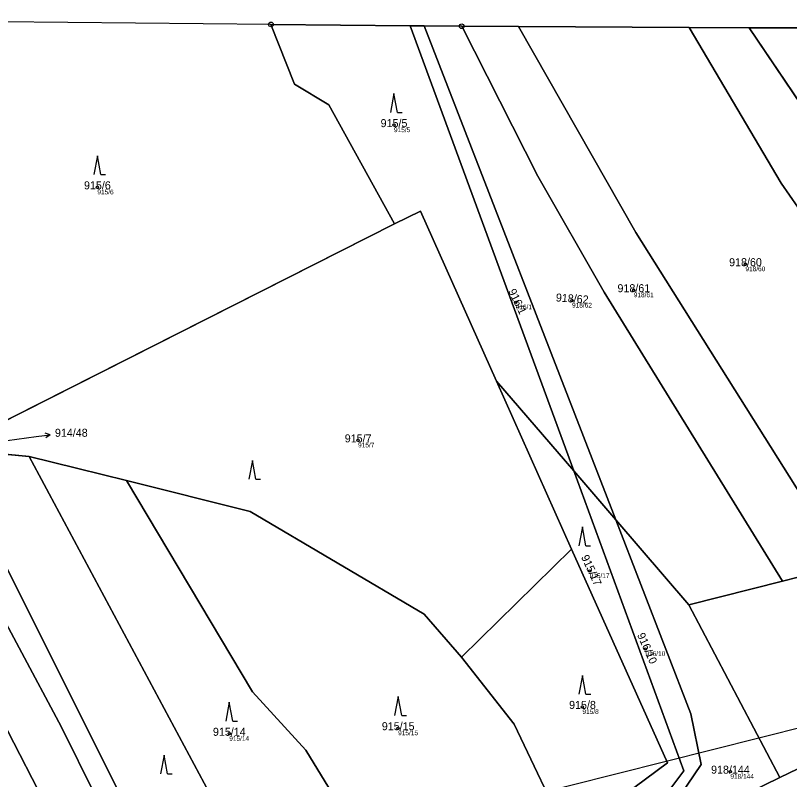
# Model space of a CAD drawing. Extents: x -603967 to -594699, y -1179315 to -1165625.
# Drawn here: x -595621.1 to -595456.8, y -1171266.5 to -1171104.3 of the extents above; entities that cross this region are included whole.
import ezdxf

# ---------------------------------------------------------------- set-up
doc = ezdxf.new("R2010")
doc.units = 0
for name, color, linetype in [('Definiční body', 7, 'Continuous'), ('Hranice parcel', 7, 'Continuous'), ('Parcelní čísla', 7, 'Continuous'), ('Polygon ku', 7, 'Continuous'), ('Polygon parcely', 7, 'Continuous'), ('Pop  PČ popisy', 7, 'Continuous'), ('Poz předměty', 7, 'Continuous'), ('Značky bodu BP', 7, 'Continuous'), ('Značky kultur', 7, 'Continuous')]:
    doc.layers.add(name, color=color, linetype=linetype)

msp = doc.modelspace()

# ---------------------------------------------------------------- linework, layer by layer
at = {"layer": 'Definiční body'}
for centre in [(-595540.73, -1171127.59994), (-595603.7, -1171140.79994), (-595466.11, -1171157.11994), (-595489.81, -1171162.63994), (-595514.88, -1171165.19994), (-595502.92, -1171164.82994), (-595548.34, -1171194.51994), (-595499.19, -1171222.25994), (-595487.35, -1171238.80994), (-595500.71, -1171251.09994), (-595539.84, -1171255.61994), (-595575.7, -1171256.80994), (-595469.31, -1171264.84994)]:
    msp.add_circle(centre, 0.25, dxfattribs=at)
at = {"layer": 'Hranice parcel'}
for p, q in [((-595566.85, -1171106.22), (-595624.44, -1171105.67)), ((-595566.85, -1171106.22), (-595537.31, -1171106.5)), ((-595502.57, -1171201), (-595537.31, -1171106.5)), ((-595537.31, -1171106.5), (-595534.32, -1171106.53)), ((-595493.62, -1171211.4), (-595534.32, -1171106.53)), ((-595534.32, -1171106.53), (-595526.34, -1171106.61)), ((-595526.34, -1171106.61), (-595514.3, -1171106.67)), ((-595514.3, -1171106.67), (-595478.08, -1171106.85)), ((-595478.08, -1171106.85), (-595465.3, -1171106.95)), ((-595465.3, -1171106.95), (-595452.57, -1171106.91)), ((-595465.3, -1171106.95), (-595398.68, -1171205.67)), ((-595627.51, -1171192.51), (-595540.6, -1171148.56)), ((-595518.96, -1171181.95), (-595502.57, -1171201)), ((-595503.04, -1171217.63), (-595518.96, -1171181.95)), ((-595627.75, -1171197.02), (-595618.15, -1171197.92)), ((-595618.15, -1171197.92), (-595597.53, -1171203.06)), ((-595502.57, -1171201), (-595493.62, -1171211.4)), ((-595493.62, -1171211.4), (-595478.14, -1171229.41)), ((-595526.37, -1171240.54), (-595503.04, -1171217.63)), ((-595444.97, -1171221.01), (-595458.22, -1171224.44)), ((-595458.22, -1171224.44), (-595478.14, -1171229.41)), ((-595478.14, -1171229.41), (-595458.81, -1171266.12))]:
    msp.add_line(p, q, dxfattribs=at)
for points in [[(-595566.85, -1171106.22), (-595561.88, -1171118.89), (-595554.55, -1171123.31), (-595540.6, -1171148.56)], [(-595526.34, -1171106.61), (-595510.19, -1171138.45), (-595496.09, -1171163.03), (-595458.22, -1171224.44)], [(-595514.3, -1171106.67), (-595489.4, -1171150.38), (-595444.97, -1171221.01)], [(-595478.08, -1171106.85), (-595458.5, -1171139.89), (-595444.4, -1171160.32), (-595409.52, -1171212.2)], [(-595540.6, -1171148.56), (-595535.13, -1171145.83), (-595518.96, -1171181.95)], [(-595335.01, -1171170.81), (-595401.42, -1171221.06), (-595451.18, -1171262.39), (-595458.81, -1171266.12)], [(-595553.13, -1171300.73), (-595562.42, -1171286.38), (-595579.97, -1171269.25), (-595618.15, -1171197.92)], [(-595501.91, -1171282.49), (-595489.14, -1171277.95), (-595479.2, -1171264.65), (-595502.57, -1171201)], [(-595597.53, -1171203.06), (-595571.23, -1171209.62), (-595534.3, -1171231.42), (-595526.37, -1171240.54)], [(-595538.03, -1171295.35), (-595559.41, -1171260.31), (-595570.75, -1171247.89), (-595597.53, -1171203.06)], [(-595570.99, -1171307.08), (-595595.64, -1171276.05), (-595628.62, -1171210.34)], [(-595500.37, -1171285.61), (-595487.51, -1171281.08), (-595475.48, -1171263.35), (-595477.67, -1171252.57), (-595493.62, -1171211.4)], [(-595503.81, -1171278.65), (-595482.69, -1171262.95), (-595503.04, -1171217.63)], [(-595577.97, -1171309.56), (-595583.94, -1171303.29), (-595596.99, -1171284.24), (-595611.28, -1171255.39), (-595629.37, -1171221.69)], [(-595589.12, -1171313.53), (-595607.17, -1171286.53), (-595630.64, -1171240.99)], [(-595526.37, -1171240.54), (-595515.22, -1171254.73), (-595503.81, -1171278.65)], [(-595458.81, -1171266.12), (-595478.04, -1171275.51), (-595497.79, -1171290.85)]]:
    msp.add_lwpolyline(points, dxfattribs=at)
at = {"layer": 'Polygon ku'}
msp.add_lwpolyline([(-595452.57, -1171106.91), (-595465.3, -1171106.95), (-595478.08, -1171106.85), (-595514.3, -1171106.67), (-595526.34, -1171106.61), (-595534.32, -1171106.53), (-595537.31, -1171106.5), (-595566.85, -1171106.22), (-595624.44, -1171105.67), (-595627.91, -1171105.63), (-595650.91, -1171105.41), (-595678.18, -1171105.35), (-595720.06, -1171105.24), (-595748.03, -1171105.25), (-595810.9, -1171104.59), (-595824.73, -1171104.62), (-595858.77, -1171104.68), (-595875.26, -1171104.7), (-595877.21, -1171104.71), (-595878.96, -1171104.71), (-595896.41, -1171104.5), (-595911.86, -1171104.32)], dxfattribs=at)
at = {"layer": 'Polygon parcely'}
for points in [[(-595624.44, -1171105.67), (-595627.51, -1171192.51), (-595540.6, -1171148.56), (-595554.55, -1171123.31), (-595561.88, -1171118.89), (-595566.85, -1171106.22)], [(-595502.57, -1171201), (-595537.31, -1171106.5), (-595566.85, -1171106.22), (-595561.88, -1171118.89), (-595554.55, -1171123.31), (-595540.6, -1171148.56), (-595535.13, -1171145.83), (-595518.96, -1171181.95)], [(-595534.32, -1171106.53), (-595537.31, -1171106.5), (-595502.57, -1171201), (-595493.62, -1171211.4)], [(-595478.14, -1171229.41), (-595458.22, -1171224.44), (-595496.09, -1171163.03), (-595510.19, -1171138.45), (-595526.34, -1171106.61), (-595534.32, -1171106.53), (-595493.62, -1171211.4)], [(-595496.09, -1171163.03), (-595458.22, -1171224.44), (-595444.97, -1171221.01), (-595489.4, -1171150.38), (-595514.3, -1171106.67), (-595526.34, -1171106.61), (-595510.19, -1171138.45)], [(-595489.4, -1171150.38), (-595444.97, -1171221.01), (-595409.52, -1171212.2), (-595444.4, -1171160.32), (-595458.5, -1171139.89), (-595478.08, -1171106.85), (-595514.3, -1171106.67)], [(-595357.18, -1171159.43), (-595367.63, -1171165.09), (-595376.79, -1171177.91), (-595384.68, -1171189.83), (-595391.59, -1171198.06), (-595398.68, -1171205.67), (-595409.52, -1171212.2), (-595444.97, -1171221.01), (-595458.22, -1171224.44), (-595478.14, -1171229.41), (-595458.81, -1171266.12), (-595451.18, -1171262.39), (-595401.42, -1171221.06), (-595335.01, -1171170.81), (-595369.87, -1171107.31), (-595386.06, -1171107.27), (-595376.05, -1171120.67)], [(-595409.52, -1171212.2), (-595398.68, -1171205.67), (-595465.3, -1171106.95), (-595478.08, -1171106.85), (-595458.5, -1171139.89), (-595444.4, -1171160.32)], [(-595465.3, -1171106.95), (-595398.68, -1171205.67), (-595391.59, -1171198.06), (-595434.24, -1171133.63), (-595452.57, -1171106.91)], [(-595503.04, -1171217.63), (-595518.96, -1171181.95), (-595535.13, -1171145.83), (-595540.6, -1171148.56), (-595627.51, -1171192.51), (-595627.58, -1171194.36), (-595627.75, -1171197.02), (-595618.15, -1171197.92), (-595597.53, -1171203.06), (-595571.23, -1171209.62), (-595534.3, -1171231.42), (-595526.37, -1171240.54)], [(-595489.14, -1171277.95), (-595479.2, -1171264.65), (-595502.57, -1171201), (-595518.96, -1171181.95), (-595503.04, -1171217.63), (-595482.69, -1171262.95), (-595503.81, -1171278.65), (-595501.91, -1171282.49)], [(-595570.99, -1171307.08), (-595553.13, -1171300.73), (-595562.42, -1171286.38), (-595579.97, -1171269.25), (-595618.15, -1171197.92), (-595627.75, -1171197.02), (-595628.62, -1171210.34), (-595595.64, -1171276.05)], [(-595538.03, -1171295.35), (-595559.41, -1171260.31), (-595570.75, -1171247.89), (-595597.53, -1171203.06), (-595618.15, -1171197.92), (-595579.97, -1171269.25), (-595562.42, -1171286.38), (-595553.13, -1171300.73)], [(-595477.67, -1171252.57), (-595493.62, -1171211.4), (-595502.57, -1171201), (-595479.2, -1171264.65), (-595489.14, -1171277.95), (-595501.91, -1171282.49), (-595500.37, -1171285.61), (-595487.51, -1171281.08), (-595475.48, -1171263.35)], [(-595501.91, -1171282.49), (-595503.81, -1171278.65), (-595515.22, -1171254.73), (-595526.37, -1171240.54), (-595534.3, -1171231.42), (-595571.23, -1171209.62), (-595597.53, -1171203.06), (-595570.75, -1171247.89), (-595559.41, -1171260.31), (-595538.03, -1171295.35)], [(-595595.64, -1171276.05), (-595628.62, -1171210.34), (-595629.37, -1171221.69), (-595611.28, -1171255.39), (-595596.99, -1171284.24), (-595583.94, -1171303.29), (-595577.97, -1171309.56), (-595570.99, -1171307.08)], [(-595493.62, -1171211.4), (-595477.67, -1171252.57), (-595475.48, -1171263.35), (-595487.51, -1171281.08), (-595500.37, -1171285.61), (-595497.79, -1171290.85), (-595478.04, -1171275.51), (-595458.81, -1171266.12), (-595478.14, -1171229.41)], [(-595515.22, -1171254.73), (-595503.81, -1171278.65), (-595482.69, -1171262.95), (-595503.04, -1171217.63), (-595526.37, -1171240.54)], [(-595589.12, -1171313.53), (-595577.97, -1171309.56), (-595583.94, -1171303.29), (-595596.99, -1171284.24), (-595611.28, -1171255.39), (-595629.37, -1171221.69), (-595630.64, -1171240.99), (-595607.17, -1171286.53)], [(-595589.12, -1171313.53), (-595607.17, -1171286.53), (-595630.64, -1171240.99), (-595632.62, -1171270.99), (-595621.38, -1171292.59), (-595605.77, -1171319.45)]]:
    msp.add_lwpolyline(points, close=True, dxfattribs=at)
msp.add_lwpolyline([(-595451.18, -1171262.39), (-595458.81, -1171266.12), (-595478.04, -1171275.51)], dxfattribs=at)
at = {"layer": 'Pop  PČ popisy'}
for p, q in [((-595616.68, -1171193.73), (-595613.708, -1171193.312)), ((-595613.708, -1171193.312), (-595614.77, -1171192.956)), ((-595613.708, -1171193.312), (-595614.63, -1171193.948)), ((-595629.02, -1171195.38), (-595616.68, -1171193.73))]:
    msp.add_line(p, q, dxfattribs=at)
at = {"layer": 'Poz předměty'}
msp.add_line((-595415.96, -1171245.84), (-595528.65, -1171274.16), dxfattribs=at)
at = {"layer": 'Značky bodu BP'}
for centre, radius in [((-595566.85, -1171106.21988), 0.5), ((-595566.85, -1171106.21988), 0.0303), ((-595526.34, -1171106.60988), 0.5), ((-595526.34, -1171106.60988), 0.0303)]:
    msp.add_circle(centre, radius, dxfattribs=at)
at = {"layer": 'Značky kultur'}
for p, q in [((-595540.73, -1171120.9), (-595541.48, -1171124.9)), ((-595539.98, -1171124.9), (-595540.73, -1171120.9)), ((-595539.98, -1171124.9), (-595538.984, -1171124.9)), ((-595603.7, -1171134.1), (-595604.45, -1171138.1)), ((-595602.95, -1171138.1), (-595603.7, -1171134.1)), ((-595602.95, -1171138.1), (-595601.954, -1171138.1)), ((-595570.79, -1171198.78), (-595571.54, -1171202.78)), ((-595570.04, -1171202.78), (-595570.79, -1171198.78)), ((-595570.04, -1171202.78), (-595569.044, -1171202.78)), ((-595500.73, -1171212.88), (-595501.48, -1171216.88)), ((-595499.98, -1171216.88), (-595500.73, -1171212.88)), ((-595499.98, -1171216.88), (-595498.984, -1171216.88)), ((-595500.71, -1171244.4), (-595501.46, -1171248.4)), ((-595499.96, -1171248.4), (-595500.71, -1171244.4)), ((-595539.84, -1171248.92), (-595540.59, -1171252.92)), ((-595539.09, -1171252.92), (-595539.84, -1171248.92)), ((-595499.96, -1171248.4), (-595498.964, -1171248.4)), ((-595575.7, -1171250.11), (-595576.45, -1171254.11)), ((-595574.95, -1171254.11), (-595575.7, -1171250.11)), ((-595574.95, -1171254.11), (-595573.954, -1171254.11)), ((-595539.09, -1171252.92), (-595538.094, -1171252.92)), ((-595589.54, -1171261.34), (-595590.29, -1171265.34)), ((-595588.79, -1171265.34), (-595589.54, -1171261.34)), ((-595588.79, -1171265.34), (-595587.794, -1171265.34))]:
    msp.add_line(p, q, dxfattribs=at)

# ---------------------------------------------------------------- texts
at = {"layer": 'Definiční body'}
for s, p in [('915/5', (-595540.73, -1171129.089)), ('915/6', (-595603.7, -1171142.289)), ('918/60', (-595466.11, -1171158.609)), ('918/61', (-595489.81, -1171164.129)), ('918/62', (-595502.92, -1171166.319)), ('916/1', (-595514.88, -1171166.689)), ('915/7', (-595548.34, -1171196.009)), ('915/17', (-595499.19, -1171223.749)), ('916/10', (-595487.35, -1171240.299)), ('915/8', (-595500.71, -1171252.589)), ('915/14', (-595575.7, -1171258.299)), ('915/15', (-595539.84, -1171257.109)), ('918/144', (-595469.31, -1171266.339))]:
    msp.add_text(s, height=0.999996, dxfattribs=at).set_placement(p)
at = {"layer": 'Parcelní čísla'}
for s, p in [('915/5', (-595543.566, -1171128.025)), ('915/6', (-595606.536, -1171141.225)), ('918/60', (-595469.576, -1171157.545)), ('918/61', (-595493.276, -1171163.065)), ('914/48', (-595612.71, -1171193.755)), ('915/7', (-595551.176, -1171194.945)), ('915/8', (-595503.546, -1171251.525)), ('915/15', (-595543.306, -1171256.045)), ('915/14', (-595579.166, -1171257.235)), ('918/144', (-595473.406, -1171265.275))]:
    msp.add_text(s, height=1.699998, dxfattribs=at).set_placement(p)
for s, rotation, p in [('916/1', 296, (-595516.505, -1171162.837)), ('918/62', 356, (-595506.407, -1171165.012)), ('915/17', 295, (-595501.04, -1171219.297)), ('916/10', 294, (-595489.148, -1171235.816))]:
    msp.add_text(s, height=1.699998, rotation=rotation, dxfattribs=at).set_placement(p)

doc.saveas('drawing.dxf')
